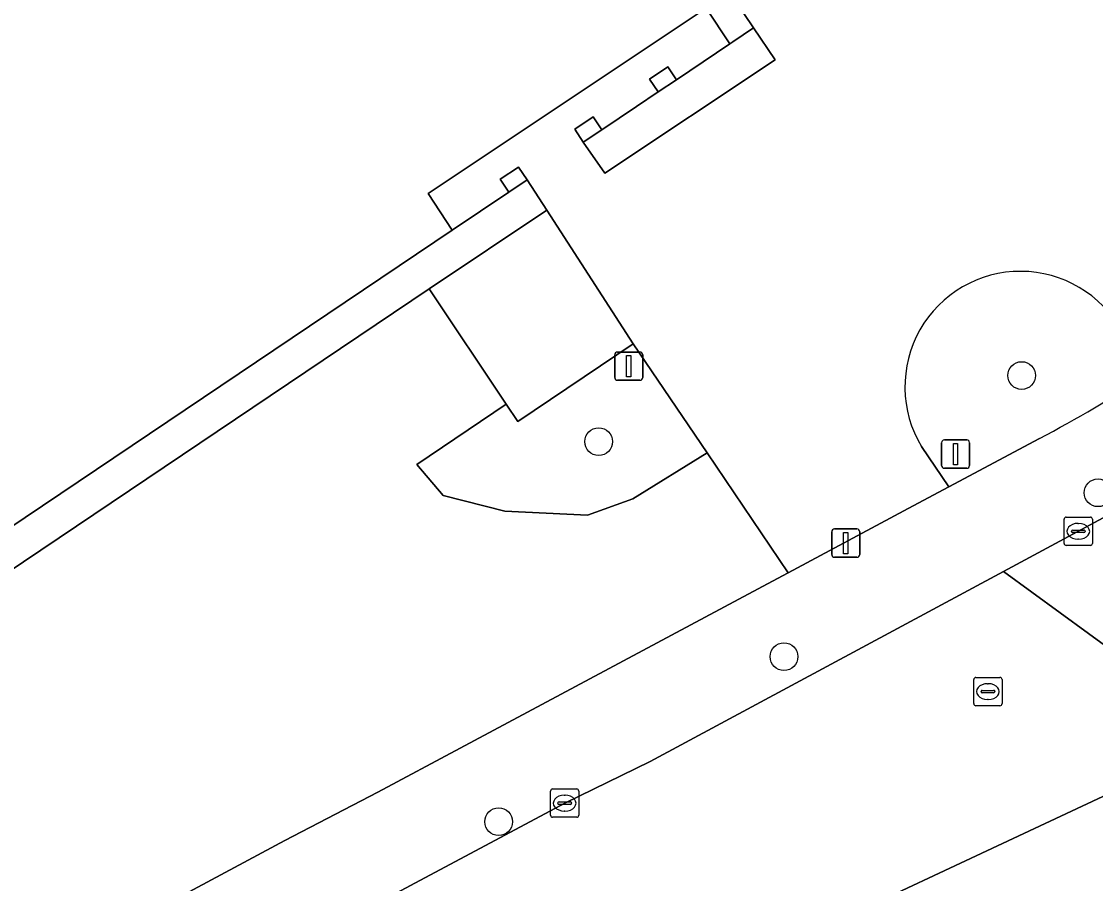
# Model space of a CAD drawing. Extents: x 159674 to 160531, y 382172 to 382904.
# Drawn here: x 159928.92 to 159966.84, y 382406.07 to 382436.51 of the extents above; entities that cross this region are included whole.
import ezdxf

# ---------------------------------------------------------------- set-up
doc = ezdxf.new("R2010")
doc.units = 0
for name, color, linetype in [('IMGEO_Boom', 7, 'Continuous'), ('IMGEO_Groenvoorziening', 7, 'Continuous'), ('IMGEO_Kolk', 7, 'Continuous'), ('IMGEO_Lichtmast', 7, 'Continuous'), ('IMGEO_Pand', 7, 'Continuous'), ('IMGEO_Parkeervlak_open', 7, 'Continuous'), ('IMGEO_Rijbaan_lokaal_gesloten', 7, 'Continuous'), ('IMGEO_Rijbaan_lokaal_open', 7, 'Continuous'), ('IMGEO_Rioolput', 7, 'Continuous'), ('IMGEO_Verkeersbordpaal', 7, 'Continuous'), ('IMGEO_Voetpad_open', 7, 'Continuous')]:
    doc.layers.add(name, color=color, linetype=linetype)

msp = doc.modelspace()

# ---------------------------------------------------------------- linework, layer by layer
at = {"layer": 'IMGEO_Boom'}
for centre in [(159964.236, 382424.009), (159949.296, 382421.676), (159966.932, 382419.867), (159955.841, 382414.081), (159945.764, 382408.25)]:
    msp.add_circle(centre, 0.489, dxfattribs=at)
at = {"layer": 'IMGEO_Groenvoorziening'}
for points in [[(159954.77, 382436.285), (159954.034, 382435.793), (159953.927, 382435.721), (159952.042, 382434.455), (159951.396, 382434.024), (159950.636, 382433.516), (159949.405, 382432.687), (159948.756, 382432.253), (159949.515, 382431.153), (159955.528, 382435.157)], [(159955.44, 382416.75), (159955.991, 382417.045), (159953.124, 382421.28), (159950.501, 382419.66), (159948.899, 382419.082), (159945.985, 382419.215), (159943.804, 382419.772), (159942.878, 382420.872), (159946.034, 382422.993), (159943.31, 382427.066), (159927.098, 382416.171), (159922.827, 382413.3), (159929.814, 382403.078), (159938.215, 382407.586), (159941.502, 382409.297), (159944.408, 382410.851)], [(159950.52, 382425.127), (159946.443, 382422.382), (159946.034, 382422.993), (159942.878, 382420.872), (159943.804, 382419.772), (159945.985, 382419.215), (159948.899, 382419.082), (159950.501, 382419.66), (159953.124, 382421.28)]]:
    msp.add_lwpolyline(points, close=True, dxfattribs=at)
for points in [[(159961.663, 382420.078), (159964.863, 382421.789)], [(159960.701, 382421.498), (159961.663, 382420.078)]]:
    msp.add_lwpolyline(points, dxfattribs=at)
for centre, radius, start, end in [((159964.192, 382423.609), 4.08, 29.0825, 211.1635), ((159948.393, 382453.68), 35.893, 297.3147, 304.4138)]:
    msp.add_arc(centre, radius, start, end, dxfattribs=at)
at = {"layer": 'IMGEO_Kolk'}
for p, q in [((159965.735, 382418.081), (159965.735, 382418.933)), ((159965.81, 382419.007), (159966.662, 382419.007)), ((159966.736, 382418.933), (159966.736, 382418.081)), ((159965.994, 382418.501), (159965.994, 382418.513)), ((159966.037, 382418.55), (159966.435, 382418.55)), ((159966.223, 382418.787), (159966.248, 382418.787)), ((159966.478, 382418.513), (159966.478, 382418.501)), ((159966.432, 382418.464), (159966.034, 382418.464)), ((159966.246, 382418.227), (159966.221, 382418.227)), ((159966.662, 382418.007), (159965.81, 382418.007)), ((159947.671, 382409.406), (159948.523, 382409.406)), ((159947.596, 382408.48), (159947.596, 382409.332)), ((159948.084, 382409.186), (159948.109, 382409.186)), ((159948.597, 382409.332), (159948.597, 382408.48)), ((159947.855, 382408.9), (159947.855, 382408.912)), ((159948.293, 382408.863), (159947.895, 382408.863)), ((159947.898, 382408.949), (159948.296, 382408.949)), ((159948.339, 382408.912), (159948.339, 382408.9)), ((159948.523, 382408.406), (159947.671, 382408.406)), ((159948.107, 382408.626), (159948.082, 382408.626))]:
    msp.add_line(p, q, dxfattribs=at)
for points in [[(159965.735, 382418.081), (159965.735, 382418.933)], [(159965.81, 382419.007), (159966.662, 382419.007)], [(159966.736, 382418.933), (159966.736, 382418.081)], [(159966.662, 382418.007), (159965.81, 382418.007)], [(159947.671, 382409.406), (159948.523, 382409.406)], [(159947.596, 382408.48), (159947.596, 382409.332)], [(159948.597, 382409.332), (159948.597, 382408.48)], [(159948.523, 382408.406), (159947.671, 382408.406)]]:
    msp.add_lwpolyline(points, dxfattribs=at)
for centre, radius, start, end in [((159965.812, 382418.931), 0.0765, 91.552, 178.448), ((159965.812, 382418.931), 0.0765, 91.552, 178.448), ((159966.66, 382418.931), 0.0765, 1.552, 88.448), ((159966.66, 382418.931), 0.0765, 1.552, 88.448), ((159966.034, 382418.51), 0.0403, 85.8775, 175.7526), ((159966.439, 382418.512), 0.0386, 1.7309, 96.639), ((159966.031, 382418.5), 0.0366, 178.938, 274.7102), ((159966.435, 382418.507), 0.043, 264.8664, 352.4533), ((159965.812, 382418.083), 0.0765, 181.552, 268.448), ((159965.812, 382418.083), 0.0765, 181.552, 268.448), ((159966.66, 382418.083), 0.0765, 271.552, 358.448), ((159966.66, 382418.083), 0.0765, 271.552, 358.448), ((159947.673, 382409.33), 0.0765, 91.552, 178.448), ((159947.673, 382409.33), 0.0765, 91.552, 178.448), ((159948.521, 382409.33), 0.0765, 1.552, 88.448), ((159948.521, 382409.33), 0.0765, 1.552, 88.448), ((159947.895, 382408.909), 0.0403, 85.8775, 175.7526), ((159947.892, 382408.899), 0.0366, 178.938, 274.7102), ((159948.296, 382408.906), 0.043, 264.8664, 352.4533), ((159948.3, 382408.911), 0.0386, 1.7309, 96.639), ((159947.673, 382408.482), 0.0765, 181.552, 268.448), ((159947.673, 382408.482), 0.0765, 181.552, 268.448), ((159948.521, 382408.482), 0.0765, 271.552, 358.448), ((159948.521, 382408.482), 0.0765, 271.552, 358.448)]:
    msp.add_arc(centre, radius, start, end, dxfattribs=at)
for centre, major_axis, ratio, start_param, end_param in [((159966.222, 382418.507), (-0.387, 0.002), 0.722429, 4.712389, 7.853982), ((159966.247, 382418.507), (-0.39, 0.002), 0.717154, 1.570796, 4.712389), ((159948.083, 382408.906), (-0.387, 0.002), 0.722429, 4.712389, 7.853982), ((159948.108, 382408.906), (-0.39, 0.002), 0.717154, 1.570796, 4.712389)]:
    msp.add_ellipse(centre, major_axis=major_axis, ratio=ratio, start_param=start_param, end_param=end_param, dxfattribs=at)
at = {"layer": 'IMGEO_Lichtmast'}
for p, q in [((159949.864, 382423.94), (159949.864, 382424.74)), ((159949.864, 382424.74), (159949.864, 382423.94)), ((159949.964, 382424.84), (159950.754, 382424.84)), ((159950.754, 382424.84), (159949.964, 382424.84)), ((159950.854, 382424.74), (159950.854, 382423.94)), ((159950.854, 382423.94), (159950.854, 382424.74)), ((159950.754, 382423.84), (159949.964, 382423.84)), ((159949.964, 382423.84), (159950.754, 382423.84)), ((159957.629, 382418.59), (159958.419, 382418.59)), ((159958.419, 382418.59), (159957.629, 382418.59)), ((159957.529, 382417.69), (159957.529, 382418.49)), ((159957.529, 382418.49), (159957.529, 382417.69)), ((159958.519, 382418.49), (159958.519, 382417.69)), ((159958.519, 382417.69), (159958.519, 382418.49)), ((159958.419, 382417.59), (159957.629, 382417.59)), ((159957.629, 382417.59), (159958.419, 382417.59))]:
    msp.add_line(p, q, dxfattribs=at)
for points in [[(159950.284, 382424.715), (159950.434, 382424.715), (159950.434, 382423.965), (159950.284, 382423.965), (159950.284, 382424.715)], [(159957.949, 382418.465), (159958.099, 382418.465), (159958.099, 382417.715), (159957.949, 382417.715), (159957.949, 382418.465)]]:
    msp.add_lwpolyline(points, dxfattribs=at)
for centre, start, end in [((159949.964, 382424.74), 90, 180), ((159949.964, 382424.74), 90, 180), ((159950.754, 382424.74), 0, 90), ((159950.754, 382424.74), 360, 90), ((159949.964, 382423.94), 180, 270), ((159949.964, 382423.94), 180, 270), ((159950.754, 382423.94), 270, 0), ((159950.754, 382423.94), 270, 0), ((159957.629, 382418.49), 90, 180), ((159957.629, 382418.49), 90, 180), ((159958.419, 382418.49), 0, 90), ((159958.419, 382418.49), 360, 90), ((159957.629, 382417.69), 180, 270), ((159957.629, 382417.69), 180, 270), ((159958.419, 382417.69), 270, 0), ((159958.419, 382417.69), 270, 0)]:
    msp.add_arc(centre, 0.1, start, end, dxfattribs=at)
at = {"layer": 'IMGEO_Pand'}
msp.add_lwpolyline([(159881.108, 382443.289), (159903.561, 382409.869), (159903.89, 382410.089), (159918.425, 382419.817), (159922.12, 382414.349), (159944.129, 382429.142), (159943.275, 382430.436), (159953.094, 382436.989), (159953.927, 382435.721), (159954.034, 382435.793), (159954.77, 382436.285), (159952.717, 382439.336)], dxfattribs=at)
for points in [[(159951.396, 382434.024), (159952.042, 382434.455), (159951.736, 382434.912), (159951.09, 382434.481)], [(159948.756, 382432.253), (159949.405, 382432.687), (159949.099, 382433.144), (159948.451, 382432.71)], [(159946.768, 382430.917), (159946.461, 382431.373), (159945.82, 382430.941), (159946.127, 382430.485)]]:
    msp.add_lwpolyline(points, close=True, dxfattribs=at)
at = {"layer": 'IMGEO_Parkeervlak_open'}
msp.add_lwpolyline([(159947.463, 382429.844), (159943.31, 382427.066), (159946.034, 382422.993), (159946.443, 382422.382), (159950.52, 382425.127)], close=True, dxfattribs=at)
at = {"layer": 'IMGEO_Rijbaan_lokaal_gesloten'}
msp.add_lwpolyline([(159956.561, 382404.202), (159957.027, 382404.415), (159971.594, 382411.249), (159963.588, 382417.082), (159951.117, 382410.379), (159948.098, 382408.904), (159931.751, 382400.186), (159926.173, 382397.188), (159915.606, 382391.545), (159914.495, 382390.981), (159906.798, 382386.87), (159910.565, 382379.779), (159919.315, 382384.424), (159920.172, 382384.892), (159925.235, 382387.585), (159926.838, 382388.444), (159932.202, 382391.318), (159938.214, 382394.508), (159951.131, 382401.378)], close=True, dxfattribs=at)
msp.add_lwpolyline([(160000, 382390.554), (159999.175, 382391.156), (159996.317, 382393.238), (159977.556, 382406.905), (159976.539, 382407.646), (159971.594, 382411.249), (159957.027, 382404.415)], dxfattribs=at)
at = {"layer": 'IMGEO_Rijbaan_lokaal_open'}
for points in [[(159952.717, 382439.336), (159954.77, 382436.285), (159955.528, 382435.157), (159949.515, 382431.153), (159948.756, 382432.253), (159948.451, 382432.71), (159949.099, 382433.144), (159949.405, 382432.687), (159950.636, 382433.516), (159951.396, 382434.024), (159951.09, 382434.481), (159951.736, 382434.912), (159952.042, 382434.455), (159953.927, 382435.721), (159953.094, 382436.989), (159943.275, 382430.436), (159944.129, 382429.142), (159946.127, 382430.485), (159945.82, 382430.941), (159946.461, 382431.373), (159946.768, 382430.917), (159947.463, 382429.844), (159950.52, 382425.127), (159953.124, 382421.28), (159955.991, 382417.045), (159960.402, 382419.404), (159961.663, 382420.078), (159960.701, 382421.498)], [(159967.119, 382418.98), (159963.588, 382417.082), (159971.594, 382411.249), (159976.539, 382407.646)]]:
    msp.add_lwpolyline(points, dxfattribs=at)
msp.add_arc((159964.192, 382423.609), 4.08, 29.0825, 211.1635, dxfattribs=at)
at = {"layer": 'IMGEO_Rioolput'}
for p, q in [((159962.543, 382412.42), (159962.543, 382413.272)), ((159962.618, 382413.346), (159963.47, 382413.346)), ((159963.544, 382413.272), (159963.544, 382412.42)), ((159962.802, 382412.84), (159962.802, 382412.852)), ((159962.845, 382412.889), (159963.243, 382412.889)), ((159963.031, 382413.126), (159963.056, 382413.126)), ((159963.286, 382412.852), (159963.286, 382412.84)), ((159963.24, 382412.803), (159962.842, 382412.803)), ((159963.054, 382412.566), (159963.029, 382412.566)), ((159963.47, 382412.346), (159962.618, 382412.346))]:
    msp.add_line(p, q, dxfattribs=at)
for points in [[(159962.543, 382412.42), (159962.543, 382413.272)], [(159962.618, 382413.346), (159963.47, 382413.346)], [(159963.544, 382413.272), (159963.544, 382412.42)], [(159963.47, 382412.346), (159962.618, 382412.346)]]:
    msp.add_lwpolyline(points, dxfattribs=at)
for centre, radius, start, end in [((159962.62, 382413.27), 0.0765, 91.552, 178.448), ((159962.62, 382413.27), 0.0765, 91.552, 178.448), ((159963.468, 382413.27), 0.0765, 1.552, 88.448), ((159963.468, 382413.27), 0.0765, 1.552, 88.448), ((159962.842, 382412.849), 0.0403, 85.8775, 175.7526), ((159962.839, 382412.839), 0.0366, 178.938, 274.7102), ((159963.243, 382412.846), 0.043, 264.8664, 352.4533), ((159963.247, 382412.851), 0.0386, 1.7309, 96.639), ((159962.62, 382412.422), 0.0765, 181.552, 268.448), ((159962.62, 382412.422), 0.0765, 181.552, 268.448), ((159963.468, 382412.422), 0.0765, 271.552, 358.448), ((159963.468, 382412.422), 0.0765, 271.552, 358.448)]:
    msp.add_arc(centre, radius, start, end, dxfattribs=at)
for centre, major_axis, ratio, start_param, end_param in [((159963.03, 382412.846), (-0.387, 0.002), 0.722429, 4.712389, 7.853982), ((159963.055, 382412.846), (-0.39, 0.002), 0.717154, 1.570796, 4.712389)]:
    msp.add_ellipse(centre, major_axis=major_axis, ratio=ratio, start_param=start_param, end_param=end_param, dxfattribs=at)
at = {"layer": 'IMGEO_Verkeersbordpaal'}
for p, q in [((159961.405, 382420.835), (159961.405, 382421.635)), ((159961.405, 382421.635), (159961.405, 382420.835)), ((159961.505, 382421.735), (159962.295, 382421.735)), ((159962.295, 382421.735), (159961.505, 382421.735)), ((159962.395, 382421.635), (159962.395, 382420.835)), ((159962.395, 382420.835), (159962.395, 382421.635)), ((159962.295, 382420.735), (159961.505, 382420.735)), ((159961.505, 382420.735), (159962.295, 382420.735))]:
    msp.add_line(p, q, dxfattribs=at)
msp.add_lwpolyline([(159961.825, 382421.61), (159961.975, 382421.61), (159961.975, 382420.86), (159961.825, 382420.86), (159961.825, 382421.61)], dxfattribs=at)
for centre, start, end in [((159961.505, 382421.635), 90, 180), ((159961.505, 382421.635), 90, 180), ((159962.295, 382421.635), 0, 90), ((159962.295, 382421.635), 360, 90), ((159961.505, 382420.835), 180, 270), ((159961.505, 382420.835), 180, 270), ((159962.295, 382420.835), 270, 0), ((159962.295, 382420.835), 270, 0)]:
    msp.add_arc(centre, 0.1, start, end, dxfattribs=at)
at = {"layer": 'IMGEO_Voetpad_open'}
msp.add_lwpolyline([(159918.425, 382419.817), (159903.89, 382410.089), (159905.803, 382407.165), (159913.445, 382412.281), (159915.158, 382409.723), (159920.134, 382413.023), (159927.732, 382401.96), (159929.814, 382403.078), (159922.827, 382413.3), (159927.098, 382416.171), (159943.31, 382427.066), (159947.463, 382429.844), (159946.768, 382430.917), (159946.127, 382430.485), (159944.129, 382429.142), (159922.12, 382414.349)], close=True, dxfattribs=at)
for points in [[(159964.863, 382421.789), (159961.663, 382420.078), (159960.402, 382419.404), (159955.991, 382417.045), (159955.44, 382416.75), (159944.408, 382410.851), (159941.502, 382409.297), (159938.215, 382407.586), (159929.814, 382403.078), (159927.732, 382401.96), (159924.556, 382400.256), (159914.132, 382394.686), (159914.011, 382394.622), (159912.019, 382393.591), (159909.248, 382392.109), (159908.813, 382391.876), (159907.181, 382391.009), (159903.975, 382389.305), (159889.684, 382381.711)], [(159931.751, 382400.186), (159948.098, 382408.904), (159951.117, 382410.379), (159963.588, 382417.082), (159967.119, 382418.98)]]:
    msp.add_lwpolyline(points, dxfattribs=at)
msp.add_arc((159948.393, 382453.68), 35.893, 297.3147, 304.4138, dxfattribs=at)

doc.saveas('drawing.dxf')
